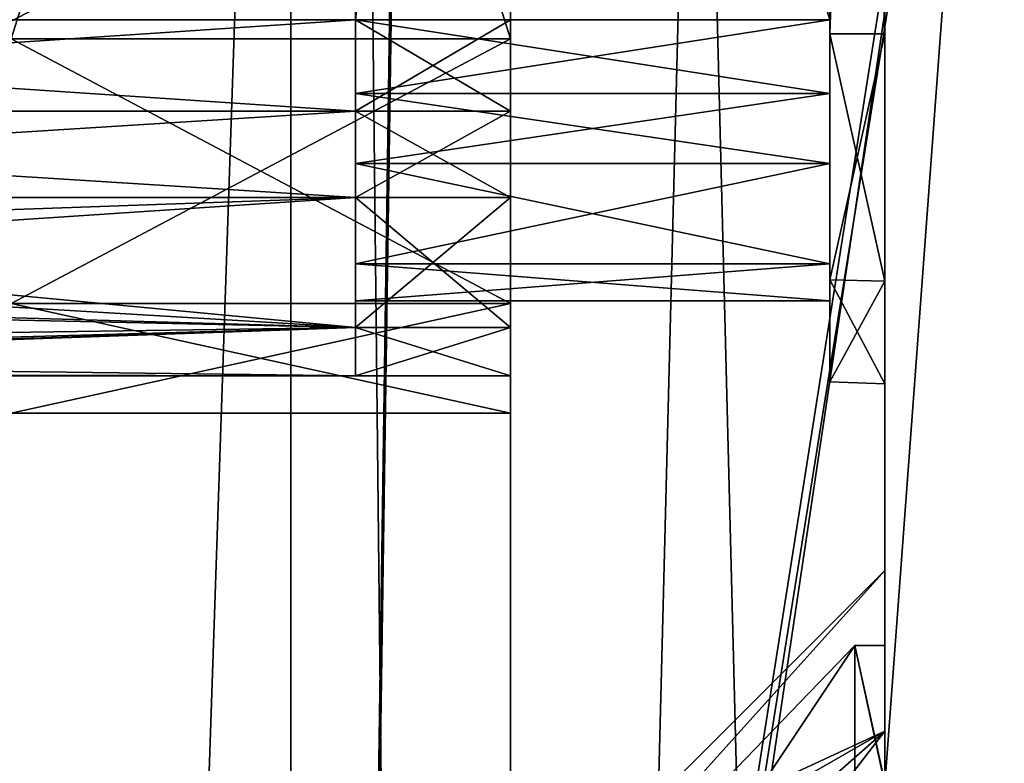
# Model space of a CAD drawing. Header units: millimetres. Extents: x -78 to 78, y -78 to 78.
# Tile 285 of 449: x 50.53 to 54.48, y -6.07 to -3.09. Entities that reach past the tile are written whole.
import ezdxf

# ---------------------------------------------------------------- set-up
doc = ezdxf.new("R2010")
doc.units = ezdxf.units.MM
doc.header["$LTSCALE"] = 41.718519
for name, color, linetype in [('1061', 7, 'CONTINUOUS'), ('1107', 7, 'CONTINUOUS'), ('1745', 7, 'CONTINUOUS'), ('1893', 7, 'CONTINUOUS'), ('1895', 7, 'CONTINUOUS'), ('1901', 7, 'CONTINUOUS'), ('1902', 7, 'CONTINUOUS'), ('1903', 7, 'CONTINUOUS'), ('1904', 7, 'CONTINUOUS'), ('1906', 7, 'CONTINUOUS'), ('1907', 7, 'CONTINUOUS'), ('1909', 7, 'CONTINUOUS'), ('1910', 7, 'CONTINUOUS'), ('1911', 7, 'CONTINUOUS'), ('1913', 7, 'CONTINUOUS'), ('1914', 7, 'CONTINUOUS'), ('1916', 7, 'CONTINUOUS'), ('24', 7, 'CONTINUOUS'), ('328', 7, 'CONTINUOUS'), ('344', 7, 'CONTINUOUS'), ('39', 7, 'CONTINUOUS'), ('50', 7, 'CONTINUOUS'), ('5247', 7, 'CONTINUOUS'), ('5250', 7, 'CONTINUOUS'), ('5251', 7, 'CONTINUOUS'), ('5520', 7, 'CONTINUOUS'), ('5522', 7, 'CONTINUOUS'), ('5526', 7, 'CONTINUOUS'), ('5528', 7, 'CONTINUOUS'), ('5531', 7, 'CONTINUOUS'), ('5532', 7, 'CONTINUOUS'), ('5540', 7, 'CONTINUOUS'), ('57', 7, 'CONTINUOUS'), ('617', 7, 'CONTINUOUS'), ('619', 7, 'CONTINUOUS'), ('623', 7, 'CONTINUOUS'), ('627', 7, 'CONTINUOUS'), ('631', 7, 'CONTINUOUS'), ('636', 7, 'CONTINUOUS'), ('64', 7, 'CONTINUOUS'), ('65', 7, 'CONTINUOUS'), ('651', 7, 'CONTINUOUS'), ('656', 7, 'CONTINUOUS'), ('660', 7, 'CONTINUOUS'), ('665', 7, 'CONTINUOUS'), ('668', 7, 'CONTINUOUS'), ('745', 7, 'CONTINUOUS'), ('748', 7, 'CONTINUOUS'), ('76', 7, 'CONTINUOUS'), ('790', 7, 'CONTINUOUS'), ('855', 7, 'CONTINUOUS'), ('971', 7, 'CONTINUOUS')]:
    doc.layers.add(name, color=color, linetype=linetype)

msp = doc.modelspace()

# ---------------------------------------------------------------- linework, layer by layer
at = {"layer": '1061', "color": 7, "linetype": 'CONTINUOUS'}
for points in [[(54.5, 0, 23.7), (51.768, -17.0379, 23.7), (54.4564, 0, 26.2), (54.5, 0, 23.7)], [(51.768, -17.0379, 23.7), (53.8609, -8.0304, 26.2), (54.4564, 0, 26.2), (51.768, -17.0379, 23.7)]]:
    msp.add_3dface(points, dxfattribs=at)
at = {"layer": '1107', "color": 7, "linetype": 'CONTINUOUS'}
msp.add_3dface([(54.5, 0, 23.7), (55.2514, -14.8047, 23.7), (51.768, -17.0379, 23.7), (54.5, 0, 23.7)], dxfattribs=at)
at = {"layer": '1745', "linetype": 'CONTINUOUS'}
for points in [[(75.9193, 7.9475, 28.7), (69.7599, 30.9897, 28.7), (53.7937, -21.0684, 28.7), (75.9193, 7.9475, 28.7)], [(53.7937, -21.0684, 28.7), (69.7599, 30.9897, 28.7), (56.7669, -10.73, 28.7), (53.7937, -21.0684, 28.7)], [(31.0424, -69.7372, 28.7), (51.0663, -56.737, 28.7), (75.9193, 7.9475, 28.7), (31.0424, -69.7372, 28.7)], [(31.0424, -69.7372, 28.7), (75.9193, 7.9475, 28.7), (53.7937, -21.0684, 28.7), (31.0424, -69.7372, 28.7)], [(51.0663, -56.737, 28.7), (74.6699, -15.8517, 28.7), (75.9193, 7.9475, 28.7), (51.0663, -56.737, 28.7)]]:
    msp.add_3dface(points, dxfattribs=at)
at = {"layer": '1893', "linetype": 'CONTINUOUS'}
for points in [[(51.88, 3.0938, 8.0299), (51.88, -3.094, 8.0299), (51.88, 3.0938, 8.3299), (51.88, 3.0938, 8.0299)], [(51.88, 3.0938, 8.3299), (51.88, -3.094, 8.0299), (51.88, -3.094, 8.3299), (51.88, 3.0938, 8.3299)], [(51.88, -3.3902, 5.5047), (51.88, -3.094, 5.4699), (51.88, -3.4597, 5.2129), (51.88, -3.3902, 5.5047)], [(51.88, -3.4597, 5.2129), (51.88, -3.094, 5.4699), (51.88, -3.094, 5.1699), (51.88, -3.4597, 5.2129)], [(51.88, -3.094, 8.0299), (51.88, -3.3902, 7.9952), (51.88, -3.094, 8.3299), (51.88, -3.094, 8.0299)], [(51.88, -3.094, 8.3299), (51.88, -3.3902, 7.9952), (51.88, -3.4597, 8.287), (51.88, -3.094, 8.3299)], [(51.88, -3.6704, 5.6071), (51.88, -3.3902, 5.5047), (51.88, -3.4597, 5.2129), (51.88, -3.6704, 5.6071)], [(51.88, -3.3902, 7.9952), (51.88, -3.6704, 7.8928), (51.88, -3.4597, 8.287), (51.88, -3.3902, 7.9952)], [(51.88, -3.8055, 5.3392), (51.88, -3.6704, 5.6071), (51.88, -3.4597, 5.2129), (51.88, -3.8055, 5.3392)], [(51.88, -3.4597, 8.287), (51.88, -3.6704, 7.8928), (51.88, -3.8055, 8.1607), (51.88, -3.4597, 8.287)], [(51.88, -4.0714, 5.9759), (51.88, -3.6704, 5.6071), (51.88, -3.8055, 5.3392), (51.88, -4.0714, 5.9759)], [(51.88, -3.6704, 7.8928), (51.88, -4.0714, 7.5241), (51.88, -3.8055, 8.1607), (51.88, -3.6704, 7.8928)], [(51.88, -4.3267, 5.8186), (51.88, -4.0714, 5.9759), (51.88, -3.8055, 5.3392), (51.88, -4.3267, 5.8186)], [(51.88, -3.8055, 8.1607), (51.88, -4.0714, 7.5241), (51.88, -4.3268, 7.6812), (51.88, -3.8055, 8.1607)], [(51.88, -4.2201, 6.4999), (51.88, -4.0714, 5.9759), (51.88, -4.3267, 5.8186), (51.88, -4.2201, 6.4999)], [(51.88, -4.0714, 7.5241), (51.88, -4.2201, 6.9999), (51.88, -4.3268, 7.6812), (51.88, -4.0714, 7.5241)], [(51.88, -4.2201, 6.9999), (51.88, -4.2201, 6.4999), (51.88, -4.3267, 5.8186), (51.88, -4.2201, 6.9999)], [(51.88, -4.3268, 7.6812), (51.88, -4.2201, 6.9999), (51.88, -4.3267, 5.8186), (51.88, -4.3268, 7.6812)], [(51.88, -4.5201, 6.4999), (51.88, -4.3268, 7.6812), (51.88, -4.3267, 5.8186), (51.88, -4.5201, 6.4999)], [(51.88, -4.5201, 6.9999), (51.88, -4.3268, 7.6812), (51.88, -4.5201, 6.4999), (51.88, -4.5201, 6.9999)]]:
    msp.add_3dface(points, dxfattribs=at)
at = {"layer": '1895', "linetype": 'CONTINUOUS'}
for points in [[(53.78, 3.15, 8.2947), (53.78, -3.15, 8.2947), (53.78, 3.0938, 8.0299), (53.78, 3.15, 8.2947)], [(53.78, -3.15, 5.2053), (53.78, 3.15, 5.2053), (53.78, -3.094, 5.4699), (53.78, -3.15, 5.2053)], [(53.78, -3.15, 8.2947), (53.78, -3.094, 8.0299), (53.78, 3.0938, 8.0299), (53.78, -3.15, 8.2947)], [(53.78, -3.15, 8.2947), (53.78, -3.3902, 7.9952), (53.78, -3.094, 8.0299), (53.78, -3.15, 8.2947)], [(53.78, -3.15, 5.2053), (53.78, -3.094, 5.4699), (53.78, -3.3902, 5.5047), (53.78, -3.15, 5.2053)], [(53.78, -3.15, 8.2947), (53.78, -4.1362, 7.8862), (53.78, -3.3902, 7.9952), (53.78, -3.15, 8.2947)], [(53.78, -4.1356, 5.6132), (53.78, -3.15, 5.2053), (53.78, -3.6704, 5.6071), (53.78, -4.1356, 5.6132)], [(53.78, -3.6704, 5.6071), (53.78, -3.15, 5.2053), (53.78, -3.3902, 5.5047), (53.78, -3.6704, 5.6071)], [(53.78, -4.1362, 7.8862), (53.78, -3.6704, 7.8928), (53.78, -3.3902, 7.9952), (53.78, -4.1362, 7.8862)], [(53.78, -3.6704, 7.8928), (53.78, -4.1362, 7.8862), (53.78, -4.0714, 7.524), (53.78, -3.6704, 7.8928)], [(53.78, -4.1356, 5.6132), (53.78, -3.6704, 5.6071), (53.78, -4.0714, 5.9758), (53.78, -4.1356, 5.6132)], [(53.78, -4.1362, 7.8862), (53.78, -4.2201, 6.9999), (53.78, -4.0714, 7.524), (53.78, -4.1362, 7.8862)], [(53.78, -4.1356, 5.6132), (53.78, -4.0714, 5.9758), (53.78, -4.2201, 6.4999), (53.78, -4.1356, 5.6132)], [(53.78, -4.5447, 6.9), (53.78, -4.5447, 6.6), (53.78, -4.1356, 5.6132), (53.78, -4.5447, 6.9)], [(53.78, -4.5447, 6.9), (53.78, -4.1356, 5.6132), (53.78, -4.2201, 6.4999), (53.78, -4.5447, 6.9)], [(53.78, -4.1362, 7.8862), (53.78, -4.5447, 6.9), (53.78, -4.2201, 6.9999), (53.78, -4.1362, 7.8862)], [(53.78, -4.5447, 6.9), (53.78, -4.2201, 6.4999), (53.78, -4.2201, 6.9999), (53.78, -4.5447, 6.9)]]:
    msp.add_3dface(points, dxfattribs=at)
at = {"layer": '1901', "linetype": 'CONTINUOUS'}
for points in [[(52.5, -3.094, 5.1699), (52.5, -3.4597, 5.2129), (51.88, -3.094, 5.1699), (52.5, -3.094, 5.1699)], [(52.5, -3.4597, 5.2129), (51.88, -3.4597, 5.2129), (51.88, -3.094, 5.1699), (52.5, -3.4597, 5.2129)], [(52.5, -3.4597, 5.2129), (52.5, -3.8055, 5.3392), (51.88, -3.4597, 5.2129), (52.5, -3.4597, 5.2129)], [(52.5, -3.8055, 5.3392), (51.88, -3.8055, 5.3392), (51.88, -3.4597, 5.2129), (52.5, -3.8055, 5.3392)]]:
    msp.add_3dface(points, dxfattribs=at)
at = {"layer": '1902', "linetype": 'CONTINUOUS'}
for points in [[(53.78, -3.094, 8.0299), (51.88, -3.094, 8.0299), (51.88, 3.0938, 8.0299), (53.78, -3.094, 8.0299)], [(53.78, 3.0938, 8.0299), (53.78, -3.094, 8.0299), (51.88, 3.0938, 8.0299), (53.78, 3.0938, 8.0299)]]:
    msp.add_3dface(points, dxfattribs=at)
at = {"layer": '1903', "linetype": 'CONTINUOUS'}
for points in [[(52.5, -3.8055, 5.3392), (52.5, -4.3266, 5.8187), (51.88, -3.8055, 5.3392), (52.5, -3.8055, 5.3392)], [(52.5, -4.3266, 5.8187), (51.88, -4.3267, 5.8186), (51.88, -3.8055, 5.3392), (52.5, -4.3266, 5.8187)], [(52.5, -4.3266, 5.8187), (52.5, -4.5201, 6.4999), (51.88, -4.3267, 5.8186), (52.5, -4.3266, 5.8187)], [(52.5, -4.5201, 6.4999), (51.88, -4.5201, 6.4999), (51.88, -4.3267, 5.8186), (52.5, -4.5201, 6.4999)]]:
    msp.add_3dface(points, dxfattribs=at)
at = {"layer": '1904', "linetype": 'CONTINUOUS'}
for points in [[(51.88, -3.3902, 7.9952), (51.88, -3.094, 8.0299), (53.78, -3.3902, 7.9952), (51.88, -3.3902, 7.9952)], [(53.78, -3.3902, 7.9952), (51.88, -3.094, 8.0299), (53.78, -3.094, 8.0299), (53.78, -3.3902, 7.9952)], [(53.78, -3.6704, 7.8928), (51.88, -3.6704, 7.8928), (51.88, -3.3902, 7.9952), (53.78, -3.6704, 7.8928)], [(53.78, -3.6704, 7.8928), (51.88, -3.3902, 7.9952), (53.78, -3.3902, 7.9952), (53.78, -3.6704, 7.8928)]]:
    msp.add_3dface(points, dxfattribs=at)
at = {"layer": '1906', "linetype": 'CONTINUOUS'}
for points in [[(52.5, -4.5201, 6.4999), (52.5, -4.5201, 6.9999), (51.88, -4.5201, 6.9999), (52.5, -4.5201, 6.4999)], [(52.5, -4.5201, 6.4999), (51.88, -4.5201, 6.9999), (51.88, -4.5201, 6.4999), (52.5, -4.5201, 6.4999)]]:
    msp.add_3dface(points, dxfattribs=at)
at = {"layer": '1907', "linetype": 'CONTINUOUS'}
for points in [[(51.88, -3.6704, 7.8928), (53.78, -3.6704, 7.8928), (53.78, -4.0714, 7.524), (51.88, -3.6704, 7.8928)], [(51.88, -4.0714, 7.5241), (51.88, -3.6704, 7.8928), (53.78, -4.0714, 7.524), (51.88, -4.0714, 7.5241)], [(53.78, -4.2201, 6.9999), (51.88, -4.2201, 6.9999), (51.88, -4.0714, 7.5241), (53.78, -4.2201, 6.9999)], [(53.78, -4.2201, 6.9999), (51.88, -4.0714, 7.5241), (53.78, -4.0714, 7.524), (53.78, -4.2201, 6.9999)]]:
    msp.add_3dface(points, dxfattribs=at)
at = {"layer": '1909', "linetype": 'CONTINUOUS'}
for points in [[(52.5, -4.3266, 7.6812), (52.5, -3.8055, 8.1607), (51.88, -4.3268, 7.6812), (52.5, -4.3266, 7.6812)], [(52.5, -3.8055, 8.1607), (51.88, -3.8055, 8.1607), (51.88, -4.3268, 7.6812), (52.5, -3.8055, 8.1607)], [(52.5, -4.5201, 6.9999), (52.5, -4.3266, 7.6812), (51.88, -4.5201, 6.9999), (52.5, -4.5201, 6.9999)], [(52.5, -4.3266, 7.6812), (51.88, -4.3268, 7.6812), (51.88, -4.5201, 6.9999), (52.5, -4.3266, 7.6812)]]:
    msp.add_3dface(points, dxfattribs=at)
at = {"layer": '1910', "linetype": 'CONTINUOUS'}
for points in [[(53.78, -4.2201, 6.4999), (51.88, -4.2201, 6.4999), (53.78, -4.2201, 6.9999), (53.78, -4.2201, 6.4999)], [(53.78, -4.2201, 6.9999), (51.88, -4.2201, 6.4999), (51.88, -4.2201, 6.9999), (53.78, -4.2201, 6.9999)]]:
    msp.add_3dface(points, dxfattribs=at)
at = {"layer": '1911', "linetype": 'CONTINUOUS'}
for points in [[(53.78, -3.094, 5.4699), (51.88, -3.094, 5.4699), (51.88, -3.3902, 5.5047), (53.78, -3.094, 5.4699)], [(53.78, -3.094, 5.4699), (51.88, -3.3902, 5.5047), (53.78, -3.3902, 5.5047), (53.78, -3.094, 5.4699)], [(51.88, -3.6704, 5.6071), (53.78, -3.6704, 5.6071), (53.78, -3.3902, 5.5047), (51.88, -3.6704, 5.6071)], [(51.88, -3.3902, 5.5047), (51.88, -3.6704, 5.6071), (53.78, -3.3902, 5.5047), (51.88, -3.3902, 5.5047)]]:
    msp.add_3dface(points, dxfattribs=at)
at = {"layer": '1913', "linetype": 'CONTINUOUS'}
for points in [[(52.5, -3.4597, 8.287), (52.5, -3.094, 8.3299), (51.88, -3.4597, 8.287), (52.5, -3.4597, 8.287)], [(52.5, -3.094, 8.3299), (51.88, -3.094, 8.3299), (51.88, -3.4597, 8.287), (52.5, -3.094, 8.3299)], [(52.5, -3.8055, 8.1607), (52.5, -3.4597, 8.287), (51.88, -3.8055, 8.1607), (52.5, -3.8055, 8.1607)], [(52.5, -3.4597, 8.287), (51.88, -3.4597, 8.287), (51.88, -3.8055, 8.1607), (52.5, -3.4597, 8.287)]]:
    msp.add_3dface(points, dxfattribs=at)
at = {"layer": '1914', "linetype": 'CONTINUOUS'}
for points in [[(53.78, -3.6704, 5.6071), (51.88, -3.6704, 5.6071), (51.88, -4.0714, 5.9759), (53.78, -3.6704, 5.6071)], [(53.78, -3.6704, 5.6071), (51.88, -4.0714, 5.9759), (53.78, -4.0714, 5.9758), (53.78, -3.6704, 5.6071)], [(51.88, -4.0714, 5.9759), (51.88, -4.2201, 6.4999), (53.78, -4.0714, 5.9758), (51.88, -4.0714, 5.9759)], [(53.78, -4.0714, 5.9758), (51.88, -4.2201, 6.4999), (53.78, -4.2201, 6.4999), (53.78, -4.0714, 5.9758)]]:
    msp.add_3dface(points, dxfattribs=at)
at = {"layer": '1916', "linetype": 'CONTINUOUS'}
for points in [[(52.5, -3.094, 8.3299), (52.5, 3.0938, 8.3299), (51.88, -3.094, 8.3299), (52.5, -3.094, 8.3299)], [(52.5, 3.0938, 8.3299), (51.88, 3.0938, 8.3299), (51.88, -3.094, 8.3299), (52.5, 3.0938, 8.3299)]]:
    msp.add_3dface(points, dxfattribs=at)
at = {"layer": '24', "linetype": 'CONTINUOUS'}
for points in [[(49.5, -30.5, -2), (49.5, 30.5, -2), (51.6213, 30.5, -1.1213), (49.5, -30.5, -2)], [(49.5, -30.5, -2), (51.6213, 30.5, -1.1213), (51.6213, -30.5, -1.1213), (49.5, -30.5, -2)], [(51.6213, 30.5, -1.1213), (52.5, 30.5, 1), (51.6213, -30.5, -1.1213), (51.6213, 30.5, -1.1213)], [(52.5, 30.5, 1), (52.5, 29.5, 1), (51.6213, -30.5, -1.1213), (52.5, 30.5, 1)], [(52.5, 29.5, 1), (52.5, -29.5, 1), (51.6213, -30.5, -1.1213), (52.5, 29.5, 1)]]:
    msp.add_3dface(points, dxfattribs=at)
at = {"layer": '328', "linetype": 'CONTINUOUS'}
for points in [[(47.5, -30, 15), (15.5, 30, 15), (67, -30, 15), (47.5, -30, 15)], [(67, -30, 15), (15.5, 30, 15), (67.5, -30, 15), (67, -30, 15)], [(67.5, -30, 15), (15.5, 30, 15), (72.3187, -15.3427, 15), (67.5, -30, 15)], [(72.3187, -15.3427, 15), (15.5, 30, 15), (73.9493, 0, 15), (72.3187, -15.3427, 15)]]:
    msp.add_3dface(points, dxfattribs=at)
at = {"layer": '344', "linetype": 'CONTINUOUS'}
for points in [[(47.5, 30, 16.5), (15.5, -30, 16.5), (67, 30, 16.5), (47.5, 30, 16.5)], [(67, 30, 16.5), (15.5, -30, 16.5), (67.5, 30, 16.5), (67, 30, 16.5)], [(67.5, 30, 16.5), (15.5, -30, 16.5), (72.3187, 15.3427, 16.5), (67.5, 30, 16.5)], [(72.3187, 15.3427, 16.5), (15.5, -30, 16.5), (73.9493, 0, 16.5), (72.3187, 15.3427, 16.5)], [(73.9493, 0, 16.5), (15.5, -30, 16.5), (72.3187, -15.3427, 16.5), (73.9493, 0, 16.5)]]:
    msp.add_3dface(points, dxfattribs=at)
at = {"layer": '39', "linetype": 'CONTINUOUS'}
for points in [[(50.5, 3.17, 5.02), (50.5, -3.17, 5.02), (52.5, 3.17, 5.02), (50.5, 3.17, 5.02)], [(50.5, -3.17, 5.02), (52.5, -3.17, 5.02), (52.5, 3.17, 5.02), (50.5, -3.17, 5.02)]]:
    msp.add_3dface(points, dxfattribs=at)
at = {"layer": '50', "linetype": 'CONTINUOUS'}
for points in [[(50.5, -3.17, 5.02), (50.5, -4.2304, 5.4595), (52.5, -3.17, 5.02), (50.5, -3.17, 5.02)], [(52.5, -3.17, 5.02), (50.5, -4.2304, 5.4595), (52.5, -4.2307, 5.4593), (52.5, -3.17, 5.02)], [(50.5, -4.2304, 5.4595), (50.5, -4.67, 6.52), (52.5, -4.2307, 5.4593), (50.5, -4.2304, 5.4595)], [(52.5, -4.2307, 5.4593), (50.5, -4.67, 6.52), (52.5, -4.67, 6.52), (52.5, -4.2307, 5.4593)]]:
    msp.add_3dface(points, dxfattribs=at)
at = {"layer": '5247', "linetype": 'CONTINUOUS'}
for points in [[(53.1536, -6.3535, 6.7501), (53.1536, -6.6893, 7.5607), (53.88, -5.5999, 6.7501), (53.1536, -6.3535, 6.7501)], [(53.88, -6.1564, 5.4066), (53.1536, -6.3535, 6.7501), (53.88, -5.5999, 6.7501), (53.88, -6.1564, 5.4066)], [(53.88, -5.5999, 6.7501), (53.1536, -6.6893, 7.5607), (53.88, -6.1564, 8.0936), (53.88, -5.5999, 6.7501)]]:
    msp.add_3dface(points, dxfattribs=at)
at = {"layer": '5250', "linetype": 'CONTINUOUS'}
for points in [[(53.88, -6.1564, 5.4066), (53.88, -5.5999, 6.7501), (54, -6.157, 5.4061), (53.88, -6.1564, 5.4066)], [(53.88, -5.5999, 6.7501), (53.88, -6.1564, 8.0936), (54, -6.1488, 8.0857), (53.88, -5.5999, 6.7501)], [(54, -6.157, 5.4061), (53.88, -5.5999, 6.7501), (54, -5.6007, 6.7423), (54, -6.157, 5.4061)], [(54, -5.6007, 6.7423), (53.88, -5.5999, 6.7501), (54, -6.1488, 8.0857), (54, -5.6007, 6.7423)]]:
    msp.add_3dface(points, dxfattribs=at)
at = {"layer": '5251', "linetype": 'CONTINUOUS'}
msp.add_3dface([(54, -6.157, 5.4061), (54, -5.6007, 6.7423), (54, -6.1488, 8.0857), (54, -6.157, 5.4061)], dxfattribs=at)
at = {"layer": '5520', "linetype": 'CONTINUOUS'}
for points in [[(46.38, -4.5201, 6.4999), (51.88, -4.5201, 6.4999), (46.38, -4.5201, 6.9999), (46.38, -4.5201, 6.4999)], [(46.38, -4.5201, 6.9999), (51.88, -4.5201, 6.4999), (51.88, -4.5201, 6.9999), (46.38, -4.5201, 6.9999)]]:
    msp.add_3dface(points, dxfattribs=at)
at = {"layer": '5522', "linetype": 'CONTINUOUS'}
for points in [[(46.38, -3.9998, 8.0401), (46.38, -4.1701, 7.8874), (51.88, -3.8055, 8.1607), (46.38, -3.9998, 8.0401)], [(51.88, -3.8055, 8.1607), (46.38, -4.1701, 7.8874), (51.88, -4.3267, 7.6813), (51.88, -3.8055, 8.1607)], [(46.38, -3.8055, 8.1607), (46.38, -3.9998, 8.0401), (51.88, -3.8055, 8.1607), (46.38, -3.8055, 8.1607)], [(46.38, -4.1701, 7.8874), (44.72, -4.4294, 7.4769), (51.88, -4.3267, 7.6813), (46.38, -4.1701, 7.8874)], [(44.72, -4.4294, 7.4769), (45.28, -4.5114, 7.1499), (51.88, -4.3267, 7.6813), (44.72, -4.4294, 7.4769)], [(45.28, -4.5114, 7.1499), (46.28, -4.5114, 7.1499), (51.88, -4.3267, 7.6813), (45.28, -4.5114, 7.1499)], [(46.28, -4.5114, 7.1499), (46.3507, -4.5144, 7.1206), (51.88, -4.3267, 7.6813), (46.28, -4.5114, 7.1499)], [(46.3507, -4.5144, 7.1206), (46.38, -4.5191, 7.0499), (51.88, -4.3267, 7.6813), (46.3507, -4.5144, 7.1206)], [(46.38, -4.5201, 6.9999), (51.88, -4.5201, 6.9999), (51.88, -4.3267, 7.6813), (46.38, -4.5201, 6.9999)], [(46.38, -4.5191, 7.0499), (46.38, -4.5201, 6.9999), (51.88, -4.3267, 7.6813), (46.38, -4.5191, 7.0499)]]:
    msp.add_3dface(points, dxfattribs=at)
at = {"layer": '5526', "linetype": 'CONTINUOUS'}
for points in [[(51.88, -3.8055, 5.3392), (51.88, -4.3268, 5.8187), (46.38, -3.8055, 5.3392), (51.88, -3.8055, 5.3392)], [(46.38, -3.8055, 5.3392), (51.88, -4.3268, 5.8187), (46.38, -3.9998, 5.4598), (46.38, -3.8055, 5.3392)], [(46.38, -3.9998, 5.4598), (51.88, -4.3268, 5.8187), (46.38, -4.1701, 5.6125), (46.38, -3.9998, 5.4598)], [(46.38, -4.1701, 5.6125), (51.88, -4.3268, 5.8187), (44.72, -4.1701, 5.6125), (46.38, -4.1701, 5.6125)], [(44.72, -4.1701, 5.6125), (51.88, -4.3268, 5.8187), (44.72, -4.4294, 6.023), (44.72, -4.1701, 5.6125)], [(51.88, -4.3268, 5.8187), (51.88, -4.5201, 6.4999), (44.72, -4.4294, 6.023), (51.88, -4.3268, 5.8187)], [(44.72, -4.4294, 6.023), (51.88, -4.5201, 6.4999), (46.28, -4.5114, 6.3499), (44.72, -4.4294, 6.023)], [(46.28, -4.5114, 6.3499), (51.88, -4.5201, 6.4999), (46.3506, -4.5144, 6.3793), (46.28, -4.5114, 6.3499)], [(51.88, -4.5201, 6.4999), (46.38, -4.5191, 6.4499), (46.3506, -4.5144, 6.3793), (51.88, -4.5201, 6.4999)], [(46.38, -4.5191, 6.4499), (51.88, -4.5201, 6.4999), (46.38, -4.5201, 6.4999), (46.38, -4.5191, 6.4499)]]:
    msp.add_3dface(points, dxfattribs=at)
at = {"layer": '5528', "linetype": 'CONTINUOUS'}
for points in [[(51.88, -3.094, 8.0299), (51.88, 3.0938, 8.0299), (51.88, -3.094, 8.3299), (51.88, -3.094, 8.0299)], [(51.88, -3.094, 8.3299), (51.88, 3.0938, 8.0299), (51.88, 3.0938, 8.3299), (51.88, -3.094, 8.3299)], [(51.88, -3.3902, 7.9952), (51.88, -3.094, 8.0299), (51.88, -3.4597, 8.287), (51.88, -3.3902, 7.9952)], [(51.88, -3.4597, 8.287), (51.88, -3.094, 8.0299), (51.88, -3.094, 8.3299), (51.88, -3.4597, 8.287)], [(51.88, -3.094, 5.4699), (51.88, -3.3902, 5.5047), (51.88, -3.094, 5.1699), (51.88, -3.094, 5.4699)], [(51.88, -3.094, 5.1699), (51.88, -3.3902, 5.5047), (51.88, -3.4597, 5.2129), (51.88, -3.094, 5.1699)], [(51.88, -3.6704, 7.8928), (51.88, -3.3902, 7.9952), (51.88, -3.4597, 8.287), (51.88, -3.6704, 7.8928)], [(51.88, -3.3902, 5.5047), (51.88, -3.6704, 5.6071), (51.88, -3.4597, 5.2129), (51.88, -3.3902, 5.5047)], [(51.88, -3.6704, 5.6071), (51.88, -3.8055, 5.3392), (51.88, -3.4597, 5.2129), (51.88, -3.6704, 5.6071)], [(51.88, -3.8055, 8.1607), (51.88, -3.6704, 7.8928), (51.88, -3.4597, 8.287), (51.88, -3.8055, 8.1607)], [(51.88, -4.0714, 5.9758), (51.88, -3.8055, 5.3392), (51.88, -3.6704, 5.6071), (51.88, -4.0714, 5.9758)], [(51.88, -3.6704, 7.8928), (51.88, -3.8055, 8.1607), (51.88, -4.0714, 7.524), (51.88, -3.6704, 7.8928)], [(51.88, -4.3268, 5.8187), (51.88, -3.8055, 5.3392), (51.88, -4.0714, 5.9758), (51.88, -4.3268, 5.8187)], [(51.88, -3.8055, 8.1607), (51.88, -4.3267, 7.6813), (51.88, -4.0714, 7.524), (51.88, -3.8055, 8.1607)], [(51.88, -4.2201, 6.4999), (51.88, -4.3268, 5.8187), (51.88, -4.0714, 5.9758), (51.88, -4.2201, 6.4999)], [(51.88, -4.0714, 7.524), (51.88, -4.3267, 7.6813), (51.88, -4.2201, 6.9999), (51.88, -4.0714, 7.524)], [(51.88, -4.3267, 7.6813), (51.88, -4.3268, 5.8187), (51.88, -4.2201, 6.4999), (51.88, -4.3267, 7.6813)], [(51.88, -4.2201, 6.9999), (51.88, -4.3267, 7.6813), (51.88, -4.2201, 6.4999), (51.88, -4.2201, 6.9999)], [(51.88, -4.5201, 6.9999), (51.88, -4.3268, 5.8187), (51.88, -4.3267, 7.6813), (51.88, -4.5201, 6.9999)], [(51.88, -4.5201, 6.9999), (51.88, -4.5201, 6.4999), (51.88, -4.3268, 5.8187), (51.88, -4.5201, 6.9999)]]:
    msp.add_3dface(points, dxfattribs=at)
at = {"layer": '5531', "linetype": 'CONTINUOUS'}
for points in [[(51.88, -3.094, 5.1699), (51.88, -3.4597, 5.2129), (46.38, -3.094, 5.1699), (51.88, -3.094, 5.1699)], [(46.38, -3.094, 5.1699), (51.88, -3.4597, 5.2129), (46.38, -3.4597, 5.2129), (46.38, -3.094, 5.1699)], [(51.88, -3.8055, 5.3392), (46.38, -3.8055, 5.3392), (46.38, -3.4597, 5.2129), (51.88, -3.8055, 5.3392)], [(51.88, -3.4597, 5.2129), (51.88, -3.8055, 5.3392), (46.38, -3.4597, 5.2129), (51.88, -3.4597, 5.2129)]]:
    msp.add_3dface(points, dxfattribs=at)
at = {"layer": '5532', "linetype": 'CONTINUOUS'}
for points in [[(46.38, -3.094, 8.3299), (46.38, -3.4597, 8.287), (51.88, -3.094, 8.3299), (46.38, -3.094, 8.3299)], [(46.38, -3.4597, 8.287), (51.88, -3.4597, 8.287), (51.88, -3.094, 8.3299), (46.38, -3.4597, 8.287)], [(46.38, -3.8055, 8.1607), (51.88, -3.8055, 8.1607), (51.88, -3.4597, 8.287), (46.38, -3.8055, 8.1607)], [(46.38, -3.4597, 8.287), (46.38, -3.8055, 8.1607), (51.88, -3.4597, 8.287), (46.38, -3.4597, 8.287)]]:
    msp.add_3dface(points, dxfattribs=at)
at = {"layer": '5540', "linetype": 'CONTINUOUS'}
for points in [[(46.38, -2.6501, 8.3299), (46.38, -3.094, 8.3299), (51.88, 3.0938, 8.3299), (46.38, -2.6501, 8.3299)], [(46.38, -3.094, 8.3299), (51.88, -3.094, 8.3299), (51.88, 3.0938, 8.3299), (46.38, -3.094, 8.3299)]]:
    msp.add_3dface(points, dxfattribs=at)
at = {"layer": '57', "linetype": 'CONTINUOUS'}
for points in [[(50.5, -4.67, 6.52), (50.5, -4.67, 6.98), (52.5, -4.67, 6.98), (50.5, -4.67, 6.52)], [(52.5, -4.67, 6.52), (50.5, -4.67, 6.52), (52.5, -4.67, 6.98), (52.5, -4.67, 6.52)]]:
    msp.add_3dface(points, dxfattribs=at)
at = {"layer": '617', "color": 7, "linetype": 'CONTINUOUS'}
for points in [[(52.5, 3.17, 5.02), (52.5, -3.17, 5.02), (52.5, 3.0938, 5.1699), (52.5, 3.17, 5.02)], [(52.5, -3.17, 8.48), (52.5, 3.17, 8.48), (52.5, -3.094, 8.3299), (52.5, -3.17, 8.48)], [(52.5, -3.094, 8.3299), (52.5, 3.17, 8.48), (52.5, 3.0938, 8.3299), (52.5, -3.094, 8.3299)], [(52.5, -3.17, 5.02), (52.5, -3.094, 5.1699), (52.5, 3.0938, 5.1699), (52.5, -3.17, 5.02)], [(52.5, -3.094, 5.1699), (52.5, -3.17, 5.02), (52.5, -3.4597, 5.2129), (52.5, -3.094, 5.1699)], [(52.5, -3.4597, 8.287), (52.5, -3.17, 8.48), (52.5, -3.094, 8.3299), (52.5, -3.4597, 8.287)], [(52.5, -3.17, 5.02), (52.5, -4.2307, 5.4593), (52.5, -3.4597, 5.2129), (52.5, -3.17, 5.02)], [(52.5, -4.2307, 8.0407), (52.5, -3.17, 8.48), (52.5, -3.8055, 8.1607), (52.5, -4.2307, 8.0407)], [(52.5, -3.8055, 8.1607), (52.5, -3.17, 8.48), (52.5, -3.4597, 8.287), (52.5, -3.8055, 8.1607)], [(52.5, -3.4597, 5.2129), (52.5, -4.2307, 5.4593), (52.5, -3.8055, 5.3392), (52.5, -3.4597, 5.2129)], [(52.5, -3.8055, 5.3392), (52.5, -4.2307, 5.4593), (52.5, -4.3266, 5.8187), (52.5, -3.8055, 5.3392)], [(52.5, -4.3266, 7.6812), (52.5, -4.2307, 8.0407), (52.5, -3.8055, 8.1607), (52.5, -4.3266, 7.6812)], [(52.5, -4.2307, 5.4593), (52.5, -4.67, 6.52), (52.5, -4.3266, 5.8187), (52.5, -4.2307, 5.4593)], [(52.5, -4.67, 6.52), (52.5, -4.67, 6.98), (52.5, -4.2307, 8.0407), (52.5, -4.67, 6.52)], [(52.5, -4.67, 6.52), (52.5, -4.2307, 8.0407), (52.5, -4.5201, 6.9999), (52.5, -4.67, 6.52)], [(52.5, -4.5201, 6.9999), (52.5, -4.2307, 8.0407), (52.5, -4.3266, 7.6812), (52.5, -4.5201, 6.9999)], [(52.5, -4.3266, 5.8187), (52.5, -4.67, 6.52), (52.5, -4.5201, 6.4999), (52.5, -4.3266, 5.8187)], [(52.5, -4.5201, 6.4999), (52.5, -4.67, 6.52), (52.5, -4.5201, 6.9999), (52.5, -4.5201, 6.4999)]]:
    msp.add_3dface(points, dxfattribs=at)
at = {"layer": '619', "color": 7, "linetype": 'CONTINUOUS'}
for points in [[(52.5, -29.5, 1), (52.5, 29.5, 1), (54, -29.5, 1.2645), (52.5, -29.5, 1)], [(54, -29.5, 1.2645), (52.5, 29.5, 1), (54, 29.5, 1.2645), (54, -29.5, 1.2645)]]:
    msp.add_3dface(points, dxfattribs=at)
at = {"layer": '623', "color": 7, "linetype": 'CONTINUOUS'}
for points in [[(52.5, 29.5, 14.5), (52.5, -29.5, 14.5), (54, 29.5, 14.2355), (52.5, 29.5, 14.5)], [(52.5, -29.5, 14.5), (54, -29.5, 14.2355), (54, 29.5, 14.2355), (52.5, -29.5, 14.5)]]:
    msp.add_3dface(points, dxfattribs=at)
at = {"layer": '627', "color": 7, "linetype": 'CONTINUOUS'}
for points in [[(54, -29.5, 1.2645), (54, 29.5, 1.2645), (54, -21.1, 4.1188), (54, -29.5, 1.2645)], [(54, -7.5, 4.5508), (54, 29.5, 1.2645), (54, -5.9434, 5.1959), (54, -7.5, 4.5508)], [(54, 29.5, 1.2645), (54, -7.5, 4.5508), (54, -12.9254, 4.9042), (54, 29.5, 1.2645)], [(54, -5.9434, 5.1959), (54, 29.5, 1.2645), (54, -3.15, 5.1976), (54, -5.9434, 5.1959)], [(54, -14.8, 4.1188), (54, 29.5, 1.2645), (54, -12.9254, 4.9042), (54, -14.8, 4.1188)], [(54, 29.5, 1.2645), (54, -14.8, 4.1188), (54, -21.1, 4.1188), (54, 29.5, 1.2645)], [(54, 29.5, 1.2645), (54, 7.5, 4.5508), (54, -3.15, 5.1976), (54, 29.5, 1.2645)], [(54, 29.5, 14.2355), (54, -29.5, 14.2355), (54, 21.1, 9.3812), (54, 29.5, 14.2355)], [(54, 21.1, 9.3812), (54, -29.5, 14.2355), (54, 14.8, 9.3812), (54, 21.1, 9.3812)], [(54, 14.8, 9.3812), (54, -29.5, 14.2355), (54, 12.9254, 8.5958), (54, 14.8, 9.3812)], [(54, -29.5, 14.2355), (54, 7.5, 8.9492), (54, 12.9254, 8.5958), (54, -29.5, 14.2355)], [(54, 3.15, 5.1976), (54, -3.15, 5.1976), (54, 7.5, 4.5508), (54, 3.15, 5.1976)], [(54, 7.5, 8.9492), (54, -29.5, 14.2355), (54, 5.9434, 8.3041), (54, 7.5, 8.9492)], [(54, 5.9434, 8.3041), (54, -29.5, 14.2355), (54, 3.15, 8.3024), (54, 5.9434, 8.3041)], [(54, 3.15, 8.3024), (54, -29.5, 14.2355), (54, -3.15, 8.3024), (54, 3.15, 8.3024)], [(54, -29.5, 14.2355), (54, -7.5, 8.9492), (54, -3.15, 8.3024), (54, -29.5, 14.2355)], [(54, -3.15, 8.3024), (54, -7.5, 8.9492), (54, -4.1414, 7.8915), (54, -3.15, 8.3024)], [(54, -4.1415, 5.6086), (54, -5.9434, 5.1959), (54, -3.15, 5.1976), (54, -4.1415, 5.6086)], [(54, -7.5, 8.9492), (54, -5.9434, 8.3041), (54, -4.1414, 7.8915), (54, -7.5, 8.9492)], [(54, -5.9434, 8.3041), (54, -4.5524, 6.9), (54, -4.1414, 7.8915), (54, -5.9434, 8.3041)], [(54, -5.3, 6.75), (54, -5.9434, 5.1959), (54, -4.1415, 5.6086), (54, -5.3, 6.75)], [(54, -4.5524, 6.6), (54, -5.3, 6.75), (54, -4.1415, 5.6086), (54, -4.5524, 6.6)], [(54, -5.9434, 8.3041), (54, -5.3, 6.75), (54, -4.5524, 6.6), (54, -5.9434, 8.3041)], [(54, -4.5524, 6.9), (54, -5.9434, 8.3041), (54, -4.5524, 6.6), (54, -4.5524, 6.9)]]:
    msp.add_3dface(points, dxfattribs=at)
at = {"layer": '631', "color": 7, "linetype": 'CONTINUOUS'}
for points in [[(54, -5.3, 6.75), (54, -5.9434, 8.3041), (52.8, -6.5, 6.75), (54, -5.3, 6.75)], [(54, -5.9434, 8.3041), (54, -7.5, 8.9492), (52.8, -7, 7.616), (54, -5.9434, 8.3041)], [(52.8, -6.5, 6.75), (54, -5.9434, 8.3041), (52.8, -6.634, 7.25), (52.8, -6.5, 6.75)], [(52.8, -6.634, 7.25), (54, -5.9434, 8.3041), (52.8, -7, 7.616), (52.8, -6.634, 7.25)]]:
    msp.add_3dface(points, dxfattribs=at)
at = {"layer": '636', "color": 7, "linetype": 'CONTINUOUS'}
for points in [[(54, -5.9434, 5.1959), (54, -5.3, 6.75), (52.8, -6.634, 6.25), (54, -5.9434, 5.1959)], [(54, -5.3, 6.75), (52.8, -6.5, 6.75), (52.8, -6.634, 6.25), (54, -5.3, 6.75)], [(54, -7.5, 4.5508), (54, -5.9434, 5.1959), (52.8, -7.5, 5.75), (54, -7.5, 4.5508)], [(52.8, -7.5, 5.75), (54, -5.9434, 5.1959), (52.8, -7, 5.884), (52.8, -7.5, 5.75)], [(52.8, -7, 5.884), (54, -5.9434, 5.1959), (52.8, -6.634, 6.25), (52.8, -7, 5.884)]]:
    msp.add_3dface(points, dxfattribs=at)
at = {"layer": '64', "linetype": 'CONTINUOUS'}
for points in [[(50.5, -4.2305, 8.0404), (50.5, -3.17, 8.48), (52.5, -4.2307, 8.0407), (50.5, -4.2305, 8.0404)], [(50.5, -3.17, 8.48), (52.5, -3.17, 8.48), (52.5, -4.2307, 8.0407), (50.5, -3.17, 8.48)], [(50.5, -4.67, 6.98), (50.5, -4.2305, 8.0404), (52.5, -4.67, 6.98), (50.5, -4.67, 6.98)], [(52.5, -4.67, 6.98), (50.5, -4.2305, 8.0404), (52.5, -4.2307, 8.0407), (52.5, -4.67, 6.98)]]:
    msp.add_3dface(points, dxfattribs=at)
at = {"layer": '65', "linetype": 'CONTINUOUS'}
for points in [[(50.5, 29.5, 14.5), (50.5, -29.5, 14.5), (52.5, 29.5, 14.5), (50.5, 29.5, 14.5)], [(52.5, 29.5, 14.5), (50.5, -29.5, 14.5), (52.5, -29.5, 14.5), (52.5, 29.5, 14.5)]]:
    msp.add_3dface(points, dxfattribs=at)
at = {"layer": '651', "color": 7, "linetype": 'CONTINUOUS'}
for points in [[(54, -3.15, 5.1976), (54, 3.15, 5.1976), (53.78, -3.15, 5.2053), (54, -3.15, 5.1976)], [(53.78, -3.15, 5.2053), (54, 3.15, 5.1976), (53.78, 3.15, 5.2053), (53.78, -3.15, 5.2053)]]:
    msp.add_3dface(points, dxfattribs=at)
at = {"layer": '656', "color": 7, "linetype": 'CONTINUOUS'}
for points in [[(54, -4.5524, 6.9), (54, -4.5524, 6.6), (53.78, -4.5447, 6.9), (54, -4.5524, 6.9)], [(53.78, -4.5447, 6.9), (54, -4.5524, 6.6), (53.78, -4.5447, 6.6), (53.78, -4.5447, 6.9)]]:
    msp.add_3dface(points, dxfattribs=at)
at = {"layer": '660', "color": 7, "linetype": 'CONTINUOUS'}
for points in [[(54, -4.1415, 5.6086), (54, -3.15, 5.1976), (53.78, -4.1356, 5.6132), (54, -4.1415, 5.6086)], [(53.78, -4.1356, 5.6132), (54, -3.15, 5.1976), (53.78, -3.15, 5.2053), (53.78, -4.1356, 5.6132)], [(53.78, -4.5447, 6.6), (54, -4.1415, 5.6086), (53.78, -4.1356, 5.6132), (53.78, -4.5447, 6.6)], [(54, -4.5524, 6.6), (54, -4.1415, 5.6086), (53.78, -4.5447, 6.6), (54, -4.5524, 6.6)]]:
    msp.add_3dface(points, dxfattribs=at)
at = {"layer": '665', "color": 7, "linetype": 'CONTINUOUS'}
for points in [[(54, -3.15, 8.3024), (54, -4.1414, 7.8915), (53.78, -3.15, 8.2947), (54, -3.15, 8.3024)], [(53.78, -3.15, 8.2947), (54, -4.1414, 7.8915), (53.78, -4.1362, 7.8862), (53.78, -3.15, 8.2947)], [(54, -4.1414, 7.8915), (54, -4.5524, 6.9), (53.78, -4.1362, 7.8862), (54, -4.1414, 7.8915)], [(53.78, -4.1362, 7.8862), (54, -4.5524, 6.9), (53.78, -4.5447, 6.9), (53.78, -4.1362, 7.8862)]]:
    msp.add_3dface(points, dxfattribs=at)
at = {"layer": '668', "color": 7, "linetype": 'CONTINUOUS'}
for points in [[(54, 3.15, 8.3024), (54, -3.15, 8.3024), (53.78, 3.15, 8.2947), (54, 3.15, 8.3024)], [(54, -3.15, 8.3024), (53.78, -3.15, 8.2947), (53.78, 3.15, 8.2947), (54, -3.15, 8.3024)]]:
    msp.add_3dface(points, dxfattribs=at)
at = {"layer": '745', "color": 7, "linetype": 'CONTINUOUS'}
msp.add_3dface([(57, 0, 26.2), (54.2968, -17.3443, 26.2), (56.3463, -10.6371, 26.2), (57, 0, 26.2)], dxfattribs=at)
at = {"layer": '748', "color": 7, "linetype": 'CONTINUOUS'}
for points in [[(23.2898, -13.4811, 28.7), (56.4299, 0, 28.7), (20, -12.4098, 28.7), (23.2898, -13.4811, 28.7)], [(20, -12.4098, 28.7), (56.4299, 0, 28.7), (20, -11.5902, 28.7), (20, -12.4098, 28.7)], [(20, -11.5902, 28.7), (56.4299, 0, 28.7), (23.3103, -10.5037, 28.7), (20, -11.5902, 28.7)], [(25.3127, -16.262, 28.7), (56.4299, 0, 28.7), (23.2898, -13.4811, 28.7), (25.3127, -16.262, 28.7)], [(25.3127, -4.262, 28.7), (56.4299, 0, 28.7), (23.2898, -1.4811, 28.7), (25.3127, -4.262, 28.7)], [(23.3103, -10.5037, 28.7), (56.4299, 0, 28.7), (25.3267, -7.695, 28.7), (23.3103, -10.5037, 28.7)], [(53.7537, -17.1708, 28.7), (56.4299, 0, 28.7), (25.3127, -16.262, 28.7), (53.7537, -17.1708, 28.7)], [(25.3267, -7.695, 28.7), (56.4299, 0, 28.7), (25.3127, -4.262, 28.7), (25.3267, -7.695, 28.7)]]:
    msp.add_3dface(points, dxfattribs=at)
at = {"layer": '76', "linetype": 'CONTINUOUS'}
for points in [[(50.5, -3.17, 8.48), (50.5, 3.17, 8.48), (52.5, -3.17, 8.48), (50.5, -3.17, 8.48)], [(50.5, 3.17, 8.48), (52.5, 3.17, 8.48), (52.5, -3.17, 8.48), (50.5, 3.17, 8.48)]]:
    msp.add_3dface(points, dxfattribs=at)
at = {"layer": '790', "color": 7, "linetype": 'CONTINUOUS'}
for points in [[(54.2968, -17.3443, 26.2), (57, 0, 26.2), (54.2294, -17.3246, 28.2174), (54.2968, -17.3443, 26.2)], [(57, 0, 26.2), (56.9295, 0, 28.2174), (54.2294, -17.3246, 28.2174), (57, 0, 26.2)]]:
    msp.add_3dface(points, dxfattribs=at)
at = {"layer": '855', "color": 7, "linetype": 'CONTINUOUS'}
for points in [[(56.4299, 0, 28.7), (53.7537, -17.1708, 28.7), (56.9295, 0, 28.2174), (56.4299, 0, 28.7)], [(56.9295, 0, 28.2174), (53.7537, -17.1708, 28.7), (54.2294, -17.3246, 28.2174), (56.9295, 0, 28.2174)]]:
    msp.add_3dface(points, dxfattribs=at)
at = {"layer": '971', "color": 7, "linetype": 'CONTINUOUS'}
for points in [[(51.7312, 17.0098, 26.2), (39.8798, -10.8284, 26.2), (43.8263, 32.322, 26.2), (51.7312, 17.0098, 26.2)], [(52.088, -15.8852, 26.2), (39.8798, -10.8284, 26.2), (51.7312, 17.0098, 26.2), (52.088, -15.8852, 26.2)], [(54.4564, 0, 26.2), (52.088, -15.8852, 26.2), (51.7312, 17.0098, 26.2), (54.4564, 0, 26.2)], [(53.8609, -8.0304, 26.2), (52.088, -15.8852, 26.2), (54.4564, 0, 26.2), (53.8609, -8.0304, 26.2)]]:
    msp.add_3dface(points, dxfattribs=at)

doc.saveas('drawing.dxf')
